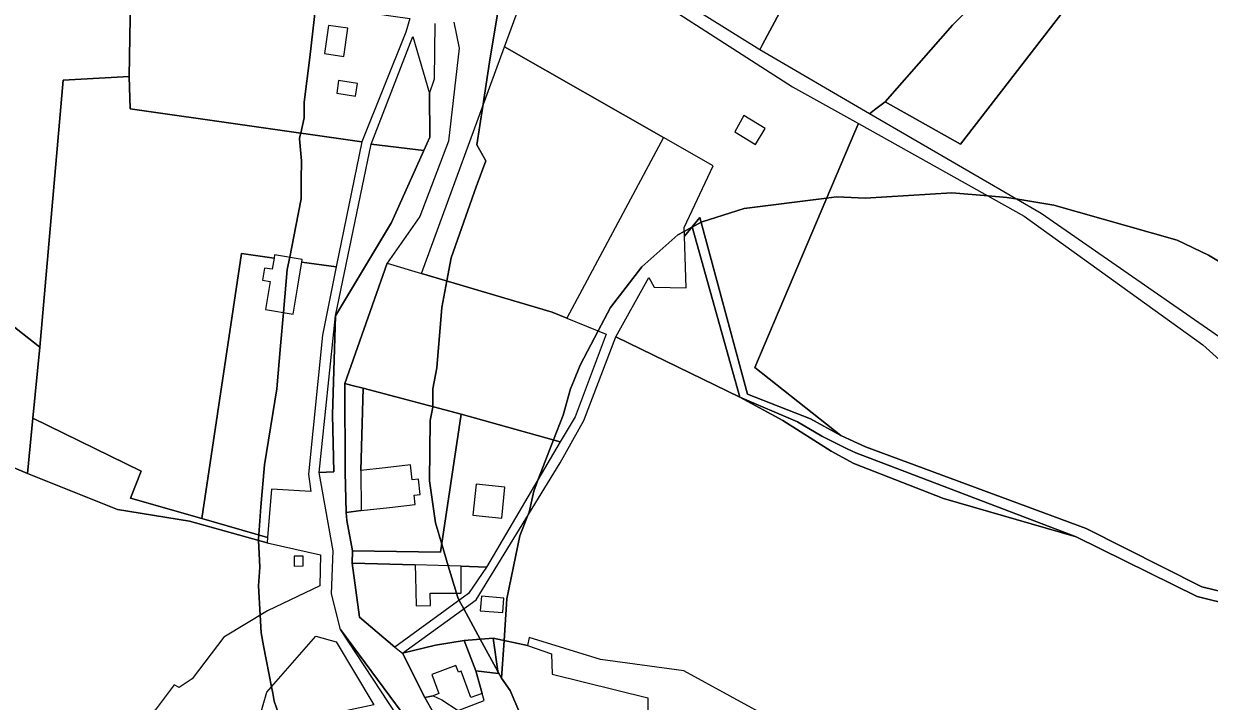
# Model space of a CAD drawing. Extents: x -477304 to -465429, y -1159113 to -1149210.
# Drawn here: x -472385.7 to -472000.9, y -1156175.2 to -1155955.5 of the extents above; entities that cross this region are included whole.
import ezdxf

# ---------------------------------------------------------------- set-up
doc = ezdxf.new("R2010")
doc.units = 0
for name, color, linetype in [('BPEJ_s', 7, 'Continuous'), ('orna_s', 7, 'Continuous'), ('PUPFL_s', 7, 'Continuous'), ('trav_porost_s', 7, 'Continuous'), ('voda_s', 7, 'Continuous'), ('zahrada_s', 7, 'Continuous')]:
    doc.layers.add(name, color=color, linetype=linetype)

msp = doc.modelspace()

# ---------------------------------------------------------------- linework, layer by layer
at = {"layer": 'BPEJ_s'}
for points in [[(-472230.12, -1155941.15), (-472234.48, -1155967.97), (-472236.67, -1155982.29), (-472238.59, -1155994.8), (-472235.68, -1156000), (-472238.88, -1156008.43), (-472246.96, -1156031.4), (-472248.34, -1156038.91), (-472249.94, -1156047.56), (-472251.64, -1156067.13), (-472252.92, -1156073.93), (-472252.92, -1156079.68), (-472252.92, -1156079.89), (-472253.77, -1156084.14), (-472253.98, -1156103.71), (-472252.07, -1156117.32), (-472250, -1156124.26), (-472247.89, -1156131.32), (-472247.47, -1156132.71), (-472245.26, -1156140.12), (-472244.83, -1156141.56), (-472244.33, -1156142.49), (-472242.84, -1156145.24), (-472237.5, -1156155.08), (-472231.79, -1156165.6), (-472230.62, -1156167.75), (-472227.82, -1156171.76), (-472223.78, -1156181.12)], [(-472221.65, -1156113.91), (-472222.14, -1156115.16), (-472224.63, -1156121.57), (-472228.89, -1156141.99), (-472229.8, -1156155.51), (-472230.62, -1156167.75), (-472231.79, -1156165.6), (-472237.5, -1156155.08), (-472242.84, -1156145.24), (-472244.33, -1156142.49), (-472244.83, -1156141.56), (-472245.26, -1156140.12), (-472247.47, -1156132.71), (-472247.89, -1156131.32), (-472250, -1156124.26), (-472252.07, -1156117.32), (-472253.98, -1156103.71), (-472253.77, -1156084.14), (-472252.92, -1156079.89), (-472252.92, -1156079.68), (-472252.92, -1156073.93), (-472251.64, -1156067.13), (-472249.94, -1156047.56), (-472248.34, -1156038.91), (-472246.96, -1156031.4), (-472238.88, -1156008.43), (-472235.68, -1156000), (-472238.59, -1155994.8), (-472236.67, -1155982.29), (-472234.48, -1155967.97), (-472230.12, -1155941.15)], [(-472302.86, -1156179.47), (-472304.39, -1156175.17), (-472304.87, -1156172.64), (-472305.27, -1156170.54), (-472306.02, -1156166.63), (-472307.84, -1156157.2), (-472308.64, -1156153.05), (-472308.96, -1156147.31), (-472309.49, -1156137.73), (-472309.06, -1156131.78), (-472309.46, -1156123.02), (-472309.49, -1156122.42), (-472309.4, -1156121.27), (-472308.67, -1156112.18), (-472307.57, -1156098.6), (-472303.53, -1156073.93), (-472302.31, -1156059.97), (-472301.36, -1156049.16), (-472300.13, -1156035.22), (-472299.36, -1156031.24), (-472297.4, -1156021.17), (-472295.66, -1156012.25), (-472295.58, -1156006.18), (-472295.5, -1156000), (-472296.2, -1155992.85), (-472296.03, -1155992.09), (-472295.78, -1155990.97), (-472294.71, -1155986.05), (-472294.71, -1155980.95), (-472292.85, -1155966.48), (-472290.91, -1155949.36)], [(-472290.91, -1155949.36), (-472292.85, -1155966.48), (-472294.71, -1155980.95), (-472294.71, -1155986.05), (-472295.78, -1155990.97), (-472296.03, -1155992.09), (-472296.2, -1155992.85), (-472295.5, -1156000), (-472295.58, -1156006.18), (-472295.66, -1156012.25), (-472297.4, -1156021.17), (-472299.36, -1156031.24), (-472300.13, -1156035.22), (-472301.36, -1156049.16), (-472302.31, -1156059.97), (-472303.53, -1156073.93), (-472307.57, -1156098.6), (-472308.67, -1156112.18), (-472309.4, -1156121.27), (-472309.49, -1156122.42), (-472309.46, -1156123.02)], [(-472223.78, -1156181.12), (-472227.82, -1156171.76), (-472230.62, -1156167.75), (-472229.8, -1156155.51), (-472228.89, -1156141.99), (-472224.63, -1156121.57), (-472222.14, -1156115.16), (-472221.65, -1156113.91), (-472220.16, -1156107.11), (-472218.55, -1156102.95), (-472213.71, -1156090.47), (-472210.59, -1156082.44), (-472208.25, -1156073.93), (-472207.16, -1156071.31), (-472205.07, -1156066.27), (-472199.22, -1156055.09), (-472195.28, -1156047.56), (-472185.07, -1156034.37), (-472173.37, -1156023.95), (-472171.3, -1156022.83), (-472168.88, -1156021.52), (-472168.74, -1156021.45), (-472165.77, -1156019.84), (-472165.51, -1156019.7), (-472151.9, -1156015.44), (-472125.08, -1156012.02), (-472121.91, -1156011.62), (-472117.12, -1156011.83), (-472112.55, -1156012.04), (-472084.48, -1156010.34), (-472072.67, -1156011.32), (-472066.61, -1156011.83), (-472063.69, -1156012.32), (-472051.3, -1156014.38), (-472011.32, -1156025.65), (-472001.11, -1156030.55), (-471995.15, -1156034.16)], [(-471995.15, -1156034.16), (-472001.11, -1156030.55), (-472011.32, -1156025.65), (-472051.3, -1156014.38), (-472063.69, -1156012.32), (-472066.61, -1156011.83), (-472072.67, -1156011.32), (-472084.48, -1156010.34), (-472112.55, -1156012.04), (-472117.12, -1156011.83), (-472121.91, -1156011.62), (-472125.08, -1156012.02), (-472151.9, -1156015.44), (-472165.51, -1156019.7), (-472165.77, -1156019.84), (-472168.74, -1156021.45), (-472168.88, -1156021.52), (-472171.3, -1156022.83), (-472173.37, -1156023.95), (-472185.07, -1156034.37), (-472195.28, -1156047.56), (-472199.22, -1156055.09), (-472205.07, -1156066.27), (-472207.16, -1156071.31), (-472208.25, -1156073.93), (-472210.59, -1156082.44), (-472213.71, -1156090.47), (-472218.55, -1156102.95), (-472220.16, -1156107.11), (-472221.65, -1156113.91)], [(-472309.46, -1156123.02), (-472309.06, -1156131.78), (-472309.49, -1156137.73), (-472308.96, -1156147.31), (-472308.64, -1156153.05), (-472307.84, -1156157.2), (-472306.02, -1156166.63), (-472305.27, -1156170.54), (-472304.87, -1156172.64), (-472304.39, -1156175.17), (-472302.86, -1156179.47)]]:
    msp.add_lwpolyline(points, dxfattribs=at)
at = {"layer": 'orna_s'}
msp.add_lwpolyline([(-472396.81, -1156096.22), (-472384.44, -1156101.41), (-472355.26, -1156113.02), (-472331.88, -1156116.76), (-472306.65, -1156123.81), (-472289.37, -1156127.76), (-472289.55, -1156137.82), (-472306.6, -1156145.88), (-472320.77, -1156154.46), (-472331.03, -1156167.92), (-472335.26, -1156170.79), (-472336.81, -1156169.85), (-472343.02, -1156178.12), (-472352.73, -1156185.49), (-472348.77, -1156190.71), (-472347.2, -1156189.52), (-472343.8, -1156193.97), (-472362.25, -1156192.44), (-472369.7, -1156193.25), (-472394.23, -1156181.54)], dxfattribs=at)
msp.add_lwpolyline([(-472297.93, -1156128.21), (-472297.88, -1156131.36), (-472294.93, -1156131.31), (-472294.98, -1156128.16)], close=True, dxfattribs=at)
at = {"layer": 'PUPFL_s'}
msp.add_lwpolyline([(-472372.92, -1155973.76), (-472380.44, -1156060.35), (-472436.2, -1156016.59), (-472432.67, -1156012.32), (-472454.32, -1155971.24), (-472456.67, -1155966.79), (-472468.98, -1155957.86), (-472472.85, -1155948.47), (-472471.82, -1155944.17), (-472459.9, -1155923.31), (-472456.06, -1155912.05), (-472466.99, -1155889.19), (-472480.63, -1155893.13), (-472488.97, -1155894.11), (-472472.35, -1155859.71), (-472462.38, -1155879.94), (-472446.21, -1155918.25), (-472389.94, -1155949.24), (-472351.04, -1155947.16), (-472351.44, -1155972.58)], close=True, dxfattribs=at)
at = {"layer": 'trav_porost_s'}
for points in [[(-472116.32, -1155874.5), (-472096.76, -1155866.17), (-472069.48, -1155892.41), (-472072.32, -1155896.18), (-472065.97, -1155901.02), (-472063.84, -1155898.22), (-472061.68, -1155899.91), (-472044.65, -1155916.29), (-472084.24, -1155955.95), (-472106.14, -1155980.83), (-472109.51, -1155983.46), (-472111.2, -1155984.77), (-472146.8, -1155964), (-472145.85, -1155962.24), (-472102.69, -1155881.82)], [(-472183.46, -1155941.08), (-472215.52, -1155924.72), (-472196.28, -1155927.92), (-472175.3, -1155911.58), (-472167.19, -1155905.07), (-472145.35, -1155889.16), (-472132.87, -1155881.58), (-472116.32, -1155874.5), (-472102.69, -1155881.82), (-472145.85, -1155962.24), (-472146.8, -1155964)], [(-472044.65, -1155916.29), (-472025.06, -1155895.73), (-472012.62, -1155912.92), (-472008.42, -1155917.51), (-472019.57, -1155925.23), (-472046.19, -1155948.7), (-472081.66, -1155994.53), (-472106.14, -1155980.83), (-472084.24, -1155955.95)], [(-472187.87, -1155942.69), (-472136.18, -1155975.93), (-472114.74, -1155987.88), (-472115.94, -1155990.51), (-472148.42, -1156066.98), (-472120.45, -1156089.02), (-472130.36, -1156083.59), (-472150.77, -1156075.62), (-472166.19, -1156018.29), (-472168.76, -1156021.38), (-472171.25, -1156024.37), (-472171.35, -1156021.6), (-472161.94, -1156001.63), (-472178.03, -1155992.45), (-472229.6, -1155963.04), (-472215.52, -1155924.72)], [(-472265.73, -1155953.07), (-472260.32, -1155953.86), (-472261.64, -1155958.28), (-472275.96, -1155993.79), (-472351.18, -1155983.08), (-472351.44, -1155972.58), (-472351.04, -1155947.16), (-472350.94, -1155940.51)], [(-472280.48, -1155956.96), (-472286.78, -1155956.05), (-472288.09, -1155965.2), (-472281.76, -1155966.12)], [(-472254, -1155978.16), (-472253.86, -1155992.28), (-472255.83, -1155996.66), (-472272.94, -1155994.52), (-472259.4, -1155959.62)], [(-472256.58, -1156036.46), (-472229.6, -1155963.04), (-472178.03, -1155992.45), (-472209.36, -1156051.01), (-472214.14, -1156049.09)], [(-472537.65, -1156016.92), (-472504.06, -1155998.51), (-472488.61, -1155990.04), (-472454.32, -1155971.24), (-472432.67, -1156012.32), (-472436.2, -1156016.59), (-472380.44, -1156060.35), (-472382.73, -1156083.45), (-472384.44, -1156101.41), (-472396.81, -1156096.22), (-472411.47, -1156090.18), (-472442.96, -1156078.74), (-472469.47, -1156070.86), (-472485.79, -1156067.04), (-472503.11, -1156057.92), (-472538.91, -1156069.82), (-472541.68, -1156019.13)], [(-472350.99, -1156109.36), (-472347.59, -1156100.65), (-472382.73, -1156083.45), (-472380.44, -1156060.35), (-472372.92, -1155973.76), (-472351.44, -1155972.58), (-472351.18, -1155983.08), (-472275.96, -1155993.79), (-472284.25, -1156034.39), (-472295.42, -1156032.8), (-472295.27, -1156031.92), (-472304.25, -1156030.42), (-472304.43, -1156031.52), (-472315, -1156030.01), (-472327.92, -1156115.97)], [(-472284.11, -1155978.05), (-472278.03, -1155978.98), (-472277.37, -1155974.84), (-472283.47, -1155973.9)], [(-472148.14, -1155994.66), (-472145.01, -1155989.51), (-472151.99, -1155985.27), (-472154.93, -1155990.54)], [(-472266.31, -1156019.93), (-472284.45, -1156050.2), (-472272.94, -1155994.52), (-472255.83, -1155996.66)], [(-472153.3, -1156076.65), (-472193.54, -1156057.04), (-472182.82, -1156037.77), (-472181.09, -1156040.95), (-472170.68, -1156041.1), (-472171.25, -1156024.37), (-472168.76, -1156021.38)], [(-472209.36, -1156051.01), (-472196.59, -1156056.15), (-472206.7, -1156083.02), (-472211.54, -1156091.07), (-472243.67, -1156082.13), (-472275.52, -1156073.7), (-472279.04, -1156072.77), (-472281.44, -1156072.13), (-472267.68, -1156033.16), (-472256.58, -1156036.46), (-472214.14, -1156049.09)], [(-472284.45, -1156050.2), (-472285.41, -1156082.28), (-472285.05, -1156100.77), (-472289.82, -1156100.98)], [(-472276.12, -1156113.4), (-472281, -1156113.97), (-472281.35, -1156100.94), (-472281.44, -1156072.13), (-472279.04, -1156072.77), (-472275.52, -1156073.7), (-472276.25, -1156100.4)], [(-472044.13, -1156121.91), (-472087.16, -1156109.47), (-472116.26, -1156098.12), (-472123.57, -1156094.14), (-472139.25, -1156084.19), (-472153.3, -1156076.65), (-472134.49, -1156084.65), (-472126.59, -1156089.3), (-472118.46, -1156093.35), (-472115.66, -1156094.63)], [(-472306.65, -1156123.81), (-472331.88, -1156116.76), (-472355.26, -1156113.02), (-472384.44, -1156101.41), (-472382.73, -1156083.45), (-472347.59, -1156100.65), (-472350.99, -1156109.36), (-472327.92, -1156115.97), (-472306.51, -1156122.1)], [(-472237.14, -1156141.15), (-472237.53, -1156145.86), (-472230.2, -1156146.47), (-472229.81, -1156141.76)], [(-472262.83, -1156178.96), (-472250.5, -1156197.57), (-472257.71, -1156200.06), (-472264.63, -1156179.67), (-472282.88, -1156151.98)], [(-472306.79, -1156172.28), (-472290.86, -1156154.06), (-472284.27, -1156155.97), (-472272.07, -1156176.4), (-472310.35, -1156184.54)], [(-472240.55, -1156174.03), (-472243.66, -1156165.48), (-472244.6, -1156165.82), (-472245.39, -1156163.66), (-472253.19, -1156166.5), (-472250.92, -1156172.74), (-472252.79, -1156173.42), (-472255.45, -1156173.94), (-472262.78, -1156159.67), (-472252.06, -1156156.97), (-472242.72, -1156155.48), (-472238.94, -1156165.35), (-472236.85, -1156172.68)], [(-472243.23, -1156191.71), (-472250.33, -1156180.43), (-472244.73, -1156178.26), (-472236.2, -1156174.94), (-472236.85, -1156172.68), (-472238.94, -1156165.35), (-472231.71, -1156166.16), (-472233.32, -1156154.77), (-472222.13, -1156157.13), (-472214.41, -1156159.85), (-472214.12, -1156166.44), (-472183.12, -1156174.15), (-472183.01, -1156182.15), (-472111.77, -1156198.98), (-472094.34, -1156196.36), (-472084.84, -1156197.79), (-472084.18, -1156221.06), (-472207.24, -1156200.97), (-472206.98, -1156191.14)], [(-472242.72, -1156155.48), (-472233.32, -1156154.77), (-472231.71, -1156166.16), (-472238.94, -1156165.35)]]:
    msp.add_lwpolyline(points, close=True, dxfattribs=at)
for points in [[(-471996.21, -1156058.07), (-472055.48, -1156017.08), (-472111.2, -1155984.77), (-472109.51, -1155983.46), (-472106.14, -1155980.83), (-472081.66, -1155994.53), (-472046.19, -1155948.7), (-472019.57, -1155925.23), (-472008.42, -1155917.51), (-471959.69, -1155969.8)], [(-471883.73, -1156187.37), (-471920.65, -1156164.72), (-471959.79, -1156148.75), (-472003.26, -1156138.14), (-472040.9, -1156119.23), (-472112.49, -1156092.75), (-472117.66, -1156090.33), (-472120.45, -1156089.02), (-472148.42, -1156066.98), (-472115.94, -1155990.51), (-472114.74, -1155987.88), (-472060.94, -1156017.86), (-472002.95, -1156059.64), (-471961.78, -1156096.7), (-471887.77, -1156115.86), (-471846.6, -1156144.44), (-471844.07, -1156141.53), (-471795.19, -1156187.8)], [(-471881.05, -1156192.61), (-471920.82, -1156168.29), (-471958.93, -1156152.56), (-472004.86, -1156141.28), (-472044.13, -1156121.91), (-472115.66, -1156094.63), (-472118.46, -1156093.35), (-472126.59, -1156089.3), (-472134.49, -1156084.65), (-472153.3, -1156076.65), (-472168.76, -1156021.38), (-472166.19, -1156018.29), (-472150.77, -1156075.62), (-472130.36, -1156083.59), (-472120.45, -1156089.02), (-472117.66, -1156090.33), (-472112.49, -1156092.75), (-472040.9, -1156119.23), (-472003.26, -1156138.14), (-471959.79, -1156148.75), (-471920.65, -1156164.72), (-471883.73, -1156187.37)], [(-472141.31, -1156181.8), (-472171.43, -1156165.36), (-472198.43, -1156161.66), (-472221.67, -1156154.55), (-472222.13, -1156157.13), (-472233.32, -1156154.77), (-472242.72, -1156155.48), (-472252.06, -1156156.97), (-472262.78, -1156159.67), (-472238.87, -1156142.37), (-472211.53, -1156097.91), (-472203.86, -1156084.21), (-472193.54, -1156057.04), (-472153.3, -1156076.65), (-472139.25, -1156084.19), (-472123.57, -1156094.14), (-472116.26, -1156098.12), (-472087.16, -1156109.47), (-472044.13, -1156121.91), (-472004.86, -1156141.28), (-471958.93, -1156152.56), (-471920.82, -1156168.29), (-471881.05, -1156192.61)]]:
    msp.add_lwpolyline(points, dxfattribs=at)
at = {"layer": 'voda_s'}
for points in [[(-472262.83, -1156178.96), (-472282.88, -1156151.98), (-472285.81, -1156140.34), (-472285.2, -1156126.48), (-472289.82, -1156100.98), (-472285.05, -1156100.77), (-472285.41, -1156082.28), (-472284.45, -1156050.2), (-472266.31, -1156019.93), (-472255.83, -1155996.66), (-472253.86, -1155992.28), (-472254, -1155978.16), (-472252.33, -1155973.38), (-472252.12, -1155955.47)], [(-472246.12, -1155954.97), (-472244.31, -1155963.39), (-472247.85, -1155993.6), (-472257.16, -1156018.02), (-472267.68, -1156033.16), (-472281.44, -1156072.13), (-472281.35, -1156100.94), (-472281, -1156113.97), (-472280.78, -1156116.63), (-472278.98, -1156126.43), (-472279.1, -1156130.39), (-472276.67, -1156147.98), (-472265.21, -1156157.62), (-472262.78, -1156159.67), (-472255.45, -1156173.94), (-472251.61, -1156180.93)]]:
    msp.add_lwpolyline(points, dxfattribs=at)
at = {"layer": 'zahrada_s'}
for points in [[(-472307.21, -1156048.18), (-472298.23, -1156049.68), (-472296.72, -1156040.6), (-472296.06, -1156036.65), (-472295.42, -1156032.8), (-472284.25, -1156034.39), (-472288.76, -1156056.46), (-472293.29, -1156101.56), (-472292.48, -1156107.18), (-472305.25, -1156106.47), (-472306.51, -1156122.1), (-472327.92, -1156115.97), (-472315, -1156030.01), (-472304.43, -1156031.52), (-472305.04, -1156035.15), (-472307.51, -1156034.74), (-472308.17, -1156038.69), (-472305.7, -1156039.1)], [(-472260.14, -1156098.55), (-472268.42, -1156099.52), (-472276.25, -1156100.4), (-472275.52, -1156073.7), (-472243.67, -1156082.13), (-472250.38, -1156126.82), (-472278.98, -1156126.43), (-472280.78, -1156116.63), (-472281, -1156113.97), (-472276.12, -1156113.4), (-472266.93, -1156112.34), (-472258.64, -1156111.38), (-472258.99, -1156108.42), (-472257.01, -1156108.19), (-472257.6, -1156103.16), (-472259.57, -1156103.39)], [(-472243.73, -1156131.45), (-472258.65, -1156131), (-472279.1, -1156130.39), (-472278.98, -1156126.43), (-472250.38, -1156126.82), (-472243.67, -1156082.13), (-472211.54, -1156091.07), (-472235.52, -1156131.7)], [(-472229.58, -1156105.78), (-472238.81, -1156104.82), (-472239.95, -1156114.92), (-472230.53, -1156115.83)], [(-472243.66, -1156140.11), (-472243.72, -1156132.3), (-472243.73, -1156131.45), (-472235.52, -1156131.7), (-472241.27, -1156140.27), (-472265.21, -1156157.62), (-472276.67, -1156147.98), (-472279.1, -1156130.39), (-472258.65, -1156131), (-472258.54, -1156134.72), (-472258.26, -1156144.3), (-472253.7, -1156144.18), (-472253.8, -1156140.19), (-472247.76, -1156140.14)], [(-472250.02, -1156174.74), (-472244.73, -1156178.26), (-472250.33, -1156180.43), (-472251.61, -1156180.93), (-472255.45, -1156173.94), (-472252.79, -1156173.42)]]:
    msp.add_lwpolyline(points, close=True, dxfattribs=at)

doc.saveas('drawing.dxf')
